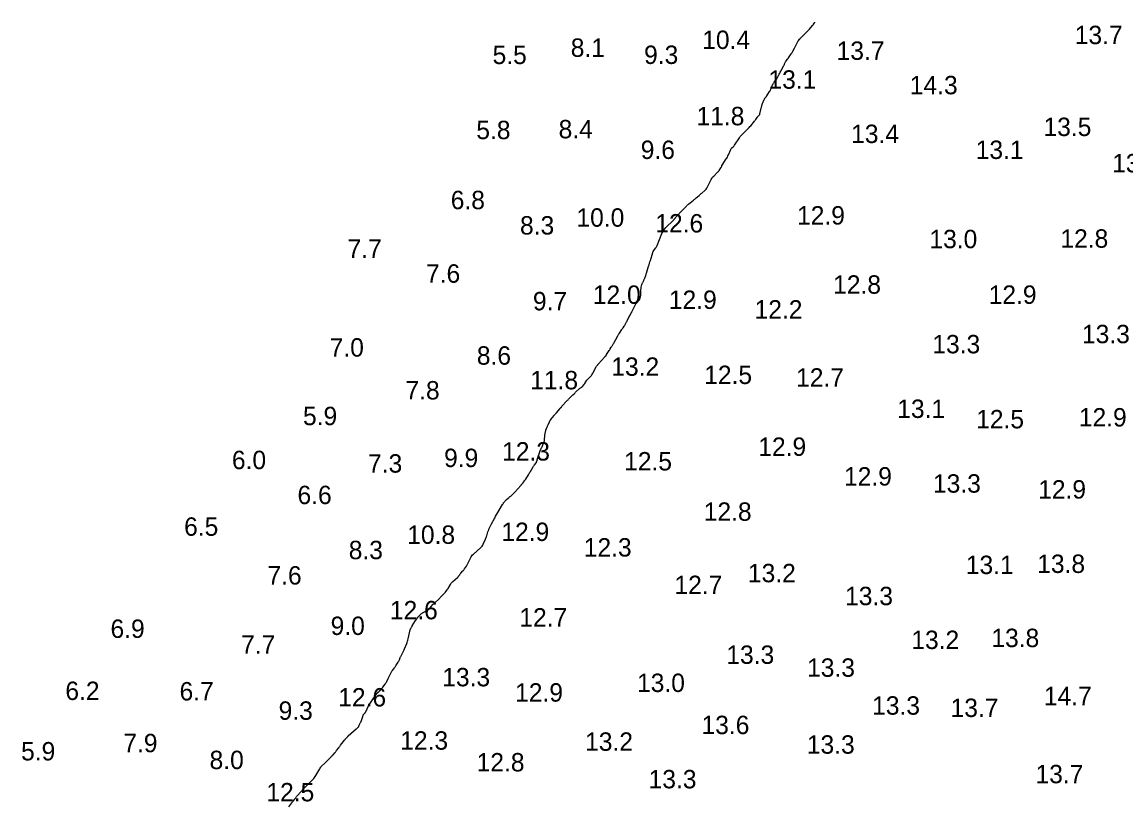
# Model space of a CAD drawing. Extents: x 815352 to 820877, y 582403 to 597439.
# Drawn here: x 819741.2 to 820041.3, y 588823.4 to 589036.4 of the extents above; entities that cross this region are included whole.
import ezdxf

# ---------------------------------------------------------------- set-up
doc = ezdxf.new("R2010")
doc.units = 0
doc.layers.add('V-CONT-EL12', color=7, linetype='Continuous')
doc.layers.add('V-TOPO-SOUN', color=7, linetype='Continuous')

msp = doc.modelspace()

# ---------------------------------------------------------------- linework, layer by layer
at = {"layer": 'V-CONT-EL12'}
msp.add_lwpolyline([(819813.7, 588823.1), (819814.51, 588824.21), (819814.6, 588824.32), (819814.69, 588824.44), (819814.78, 588824.55), (819814.87, 588824.67), (819815.3, 588825.17), (819815.37, 588825.26), (819815.44, 588825.34), (819815.5, 588825.43), (819815.56, 588825.52), (819815.8, 588825.88), (819815.86, 588825.97), (819815.92, 588826.06), (819815.99, 588826.14), (819816.06, 588826.22), (819817.78, 588828.09), (819817.87, 588828.18), (819817.96, 588828.27), (819818.05, 588828.36), (819818.15, 588828.45), (819818.53, 588828.79), (819818.63, 588828.88), (819818.72, 588828.97), (819818.81, 588829.06), (819818.9, 588829.15), (819820.22, 588830.52), (819820.46, 588830.79), (819820.68, 588831.06), (819820.88, 588831.36), (819821.07, 588831.66), (819822.08, 588833.43), (819822.22, 588833.65), (819822.37, 588833.86), (819822.53, 588834.05), (819822.71, 588834.24), (819823.45, 588834.95), (819823.63, 588835.13), (819823.81, 588835.31), (819823.99, 588835.49), (819824.18, 588835.68), (819825.21, 588836.73), (819825.34, 588836.86), (819825.47, 588837), (819825.6, 588837.14), (819825.72, 588837.27), (819826.22, 588837.83), (819826.34, 588837.97), (819826.46, 588838.12), (819826.57, 588838.26), (819826.69, 588838.41), (819827.25, 588839.17), (819827.38, 588839.35), (819827.51, 588839.52), (819827.64, 588839.7), (819827.78, 588839.87), (819828.83, 588841.25), (819828.9, 588841.33), (819828.97, 588841.41), (819829.03, 588841.49), (819829.11, 588841.56), (819829.47, 588841.92), (819829.51, 588841.96), (819829.54, 588842), (819829.57, 588842.04), (819829.61, 588842.09), (819829.73, 588842.27), (819829.76, 588842.31), (819829.79, 588842.35), (819829.83, 588842.39), (819829.87, 588842.43), (819832.01, 588844.29), (819832.07, 588844.34), (819832.13, 588844.39), (819832.19, 588844.44), (819832.26, 588844.49), (819832.55, 588844.72), (819832.59, 588844.75), (819832.63, 588844.8), (819832.66, 588844.84), (819832.68, 588844.9), (819832.77, 588845.11), (819832.79, 588845.17), (819832.81, 588845.22), (819832.83, 588845.27), (819832.86, 588845.33), (819833.13, 588845.88), (819833.18, 588845.99), (819833.23, 588846.1), (819833.28, 588846.21), (819833.32, 588846.33), (819833.86, 588847.96), (819833.89, 588848.05), (819833.94, 588848.14), (819834, 588848.22), (819834.07, 588848.29), (819834.36, 588848.57), (819834.43, 588848.65), (819834.49, 588848.73), (819834.54, 588848.81), (819834.59, 588848.9), (819835.37, 588850.53), (819835.52, 588850.83), (819835.69, 588851.12), (819835.86, 588851.41), (819836.05, 588851.69), (819837.64, 588853.9), (819837.69, 588853.96), (819837.74, 588854.02), (819837.8, 588854.08), (819837.86, 588854.13), (819838.1, 588854.34), (819838.16, 588854.39), (819838.22, 588854.44), (819838.28, 588854.5), (819838.33, 588854.56), (819838.85, 588855.17), (819838.95, 588855.29), (819839.05, 588855.42), (819839.15, 588855.54), (819839.25, 588855.67), (819839.87, 588856.47), (819840, 588856.64), (819840.11, 588856.82), (819840.22, 588857), (819840.31, 588857.19), (819840.67, 588857.98), (819840.76, 588858.17), (819840.85, 588858.35), (819840.94, 588858.54), (819841.03, 588858.72), (819841.42, 588859.46), (819841.52, 588859.64), (819841.63, 588859.82), (819841.74, 588859.99), (819841.86, 588860.16), (819842.41, 588860.92), (819842.53, 588861.1), (819842.66, 588861.28), (819842.78, 588861.46), (819842.9, 588861.64), (819843.42, 588862.43), (819843.51, 588862.57), (819843.59, 588862.73), (819843.67, 588862.88), (819843.74, 588863.04), (819844, 588863.68), (819844.07, 588863.84), (819844.14, 588863.99), (819844.22, 588864.15), (819844.3, 588864.3), (819844.79, 588865.2), (819844.9, 588865.4), (819845, 588865.61), (819845.09, 588865.82), (819845.18, 588866.03), (819845.75, 588867.48), (819845.86, 588867.79), (819845.97, 588868.11), (819846.06, 588868.43), (819846.14, 588868.75), (819846.69, 588871.19), (819846.71, 588871.29), (819846.75, 588871.39), (819846.79, 588871.49), (819846.83, 588871.59), (819847.04, 588871.96), (819847.09, 588872.05), (819847.14, 588872.15), (819847.2, 588872.24), (819847.25, 588872.33), (819848.17, 588873.75), (819848.22, 588873.84), (819848.28, 588873.93), (819848.34, 588874.01), (819848.4, 588874.1), (819848.64, 588874.45), (819848.7, 588874.53), (819848.76, 588874.62), (819848.83, 588874.69), (819848.9, 588874.77), (819849.55, 588875.43), (819849.66, 588875.54), (819849.78, 588875.64), (819849.91, 588875.73), (819850.04, 588875.81), (819850.59, 588876.11), (819850.73, 588876.19), (819850.86, 588876.27), (819850.99, 588876.36), (819851.11, 588876.46), (819851.74, 588876.97), (819851.89, 588877.09), (819852.03, 588877.22), (819852.17, 588877.35), (819852.3, 588877.48), (819852.95, 588878.15), (819853.11, 588878.31), (819853.26, 588878.46), (819853.42, 588878.61), (819853.58, 588878.76), (819854.34, 588879.46), (819854.52, 588879.63), (819854.7, 588879.8), (819854.87, 588879.97), (819855.04, 588880.15), (819856.09, 588881.24), (819856.17, 588881.33), (819856.26, 588881.43), (819856.33, 588881.53), (819856.41, 588881.63), (819856.7, 588882.05), (819856.77, 588882.16), (819856.84, 588882.26), (819856.9, 588882.37), (819856.97, 588882.48), (819857.62, 588883.56), (819857.76, 588883.77), (819857.92, 588883.97), (819858.08, 588884.16), (819858.27, 588884.33), (819859.52, 588885.43), (819859.61, 588885.51), (819859.7, 588885.6), (819859.78, 588885.69), (819859.85, 588885.79), (819860.14, 588886.19), (819860.22, 588886.29), (819860.29, 588886.39), (819860.37, 588886.49), (819860.46, 588886.58), (819861.03, 588887.21), (819861.15, 588887.35), (819861.27, 588887.49), (819861.38, 588887.64), (819861.48, 588887.79), (819861.97, 588888.52), (819862.08, 588888.69), (819862.18, 588888.87), (819862.28, 588889.05), (819862.37, 588889.24), (819863.06, 588890.71), (819863.22, 588891.01), (819863.41, 588891.29), (819863.62, 588891.55), (819863.86, 588891.78), (819865.78, 588893.48), (819866.01, 588893.71), (819866.22, 588893.96), (819866.4, 588894.23), (819866.55, 588894.52), (819867.18, 588895.86), (819867.28, 588896.08), (819867.37, 588896.31), (819867.46, 588896.55), (819867.53, 588896.78), (819867.83, 588897.82), (819867.89, 588898.01), (819867.95, 588898.2), (819868.03, 588898.39), (819868.11, 588898.57), (819868.44, 588899.29), (819868.53, 588899.47), (819868.62, 588899.65), (819868.71, 588899.83), (819868.8, 588900.01), (819869.59, 588901.48), (819869.75, 588901.78), (819869.92, 588902.09), (819870.09, 588902.39), (819870.26, 588902.68), (819871.8, 588905.27), (819871.86, 588905.38), (819871.94, 588905.49), (819872.01, 588905.6), (819872.09, 588905.71), (819872.4, 588906.13), (819872.49, 588906.23), (819872.57, 588906.33), (819872.67, 588906.42), (819872.76, 588906.51), (819873.44, 588907.08), (819873.58, 588907.2), (819873.72, 588907.32), (819873.86, 588907.45), (819874.01, 588907.57), (819874.57, 588908.07), (819874.71, 588908.2), (819874.84, 588908.33), (819874.97, 588908.47), (819875.1, 588908.6), (819876.72, 588910.41), (819876.78, 588910.47), (819876.84, 588910.54), (819876.9, 588910.61), (819876.96, 588910.68), (819877.2, 588910.95), (819877.25, 588911.02), (819877.31, 588911.09), (819877.37, 588911.16), (819877.42, 588911.24), (819877.81, 588911.75), (819877.89, 588911.86), (819877.96, 588911.97), (819878.04, 588912.08), (819878.11, 588912.2), (819878.81, 588913.34), (819878.95, 588913.57), (819879.09, 588913.81), (819879.23, 588914.04), (819879.36, 588914.27), (819880.1, 588915.52), (819880.19, 588915.66), (819880.27, 588915.79), (819880.37, 588915.91), (819880.47, 588916.03), (819881.04, 588916.7), (819881.05, 588916.73), (819881.07, 588916.75), (819881.07, 588916.78), (819881.07, 588916.81), (819881.06, 588916.93), (819881.06, 588916.96), (819881.07, 588916.99), (819881.07, 588917.02), (819881.08, 588917.05), (819881.4, 588918.04), (819881.46, 588918.22), (819881.52, 588918.39), (819881.58, 588918.57), (819881.64, 588918.74), (819882.13, 588920.16), (819882.16, 588920.25), (819882.2, 588920.34), (819882.24, 588920.43), (819882.29, 588920.52), (819882.48, 588920.86), (819882.53, 588920.95), (819882.57, 588921.04), (819882.61, 588921.13), (819882.65, 588921.22), (819883.03, 588922.2), (819883.1, 588922.39), (819883.16, 588922.59), (819883.2, 588922.79), (819883.23, 588923), (819883.41, 588924.73), (819883.44, 588924.93), (819883.48, 588925.13), (819883.53, 588925.32), (819883.6, 588925.51), (819883.92, 588926.34), (819883.99, 588926.49), (819884.05, 588926.64), (819884.12, 588926.8), (819884.18, 588926.95), (819884.55, 588927.73), (819884.57, 588927.79), (819884.6, 588927.85), (819884.63, 588927.91), (819884.66, 588927.97), (819884.79, 588928.19), (819884.83, 588928.25), (819884.86, 588928.3), (819884.9, 588928.35), (819884.94, 588928.4), (819885.79, 588929.44), (819885.95, 588929.63), (819886.11, 588929.82), (819886.26, 588930), (819886.42, 588930.19), (819887.45, 588931.4), (819887.48, 588931.44), (819887.5, 588931.47), (819887.53, 588931.5), (819887.56, 588931.52), (819887.67, 588931.64), (819887.7, 588931.67), (819887.73, 588931.7), (819887.75, 588931.73), (819887.78, 588931.76), (819887.94, 588931.99), (819887.98, 588932.04), (819888.02, 588932.09), (819888.06, 588932.13), (819888.1, 588932.18), (819889.12, 588933.25), (819889.28, 588933.41), (819889.44, 588933.58), (819889.6, 588933.75), (819889.75, 588933.92), (819890.5, 588934.72), (819890.6, 588934.82), (819890.7, 588934.92), (819890.8, 588935.02), (819890.9, 588935.11), (819891.33, 588935.48), (819891.44, 588935.57), (819891.55, 588935.66), (819891.65, 588935.76), (819891.76, 588935.85), (819892.66, 588936.69), (819892.73, 588936.76), (819892.81, 588936.82), (819892.9, 588936.89), (819892.98, 588936.95), (819893.32, 588937.19), (819893.4, 588937.25), (819893.48, 588937.32), (819893.55, 588937.39), (819893.61, 588937.47), (819893.88, 588937.82), (819893.94, 588937.91), (819894.01, 588938), (819894.07, 588938.09), (819894.13, 588938.17), (819894.42, 588938.61), (819894.45, 588938.66), (819894.49, 588938.71), (819894.53, 588938.76), (819894.56, 588938.81), (819894.72, 588939.02), (819894.75, 588939.07), (819894.79, 588939.11), (819894.84, 588939.16), (819894.88, 588939.21), (819895.8, 588940.17), (819895.96, 588940.35), (819896.11, 588940.54), (819896.24, 588940.74), (819896.36, 588940.96), (819897.15, 588942.54), (819897.17, 588942.57), (819897.19, 588942.61), (819897.21, 588942.64), (819897.23, 588942.68), (819897.31, 588942.82), (819897.33, 588942.85), (819897.35, 588942.88), (819897.38, 588942.92), (819897.4, 588942.95), (819897.66, 588943.25), (819897.71, 588943.32), (819897.76, 588943.38), (819897.82, 588943.44), (819897.87, 588943.5), (819899.53, 588945.33), (819899.58, 588945.38), (819899.63, 588945.43), (819899.68, 588945.49), (819899.73, 588945.54), (819899.92, 588945.76), (819899.96, 588945.81), (819900.01, 588945.87), (819900.05, 588945.93), (819900.09, 588945.99), (819900.8, 588947.09), (819900.87, 588947.21), (819900.94, 588947.32), (819901.01, 588947.44), (819901.08, 588947.56), (819901.35, 588948.03), (819901.42, 588948.15), (819901.49, 588948.26), (819901.56, 588948.38), (819901.64, 588948.5), (819901.96, 588948.99), (819902.03, 588949.12), (819902.11, 588949.24), (819902.18, 588949.36), (819902.25, 588949.49), (819902.92, 588950.74), (819902.97, 588950.84), (819903.02, 588950.93), (819903.08, 588951.02), (819903.13, 588951.11), (819903.34, 588951.48), (819903.39, 588951.57), (819903.44, 588951.67), (819903.5, 588951.75), (819903.56, 588951.84), (819904.26, 588952.86), (819904.34, 588952.97), (819904.41, 588953.08), (819904.49, 588953.19), (819904.57, 588953.31), (819904.89, 588953.75), (819904.96, 588953.86), (819905.04, 588953.98), (819905.1, 588954.1), (819905.17, 588954.22), (819905.44, 588954.74), (819905.51, 588954.87), (819905.57, 588955), (819905.64, 588955.12), (819905.71, 588955.25), (819906.51, 588956.78), (819906.54, 588956.85), (819906.58, 588956.92), (819906.62, 588956.98), (819906.65, 588957.05), (819906.8, 588957.32), (819906.84, 588957.38), (819906.87, 588957.45), (819906.91, 588957.52), (819906.94, 588957.59), (819907.84, 588959.46), (819907.92, 588959.62), (819908.02, 588959.78), (819908.14, 588959.93), (819908.26, 588960.08), (819908.83, 588960.69), (819908.93, 588960.8), (819909.01, 588960.92), (819909.07, 588961.06), (819909.12, 588961.2), (819909.29, 588961.78), (819909.33, 588961.92), (819909.36, 588962.07), (819909.38, 588962.22), (819909.39, 588962.37), (819909.42, 588963.63), (819909.43, 588963.8), (819909.45, 588963.97), (819909.48, 588964.14), (819909.51, 588964.31), (819909.68, 588965.02), (819909.72, 588965.17), (819909.77, 588965.32), (819909.82, 588965.47), (819909.89, 588965.61), (819910.17, 588966.18), (819910.24, 588966.32), (819910.31, 588966.46), (819910.37, 588966.61), (819910.43, 588966.75), (819910.7, 588967.46), (819910.77, 588967.63), (819910.83, 588967.8), (819910.88, 588967.97), (819910.94, 588968.14), (819911.51, 588970.06), (819911.63, 588970.44), (819911.74, 588970.82), (819911.86, 588971.2), (819911.97, 588971.57), (819912.65, 588973.79), (819912.66, 588973.82), (819912.68, 588973.86), (819912.69, 588973.89), (819912.71, 588973.93), (819912.77, 588974.06), (819912.79, 588974.09), (819912.8, 588974.13), (819912.82, 588974.16), (819912.84, 588974.19), (819913.44, 588975.02), (819913.55, 588975.17), (819913.64, 588975.33), (819913.73, 588975.49), (819913.8, 588975.66), (819915.13, 588978.89), (819915.34, 588979.34), (819915.59, 588979.76), (819915.88, 588980.15), (819916.21, 588980.51), (819918.2, 588982.47), (819918.26, 588982.54), (819918.32, 588982.61), (819918.38, 588982.68), (819918.44, 588982.75), (819918.67, 588983.05), (819918.73, 588983.12), (819918.79, 588983.2), (819918.85, 588983.27), (819918.91, 588983.34), (819920.7, 588985.22), (819920.83, 588985.36), (819920.97, 588985.51), (819921.11, 588985.65), (819921.24, 588985.8), (819921.79, 588986.38), (819921.93, 588986.52), (819922.07, 588986.66), (819922.22, 588986.8), (819922.37, 588986.92), (819923.66, 588987.97), (819923.85, 588988.13), (819924.05, 588988.29), (819924.24, 588988.45), (819924.43, 588988.61), (819925.2, 588989.26), (819925.39, 588989.42), (819925.59, 588989.58), (819925.78, 588989.75), (819925.97, 588989.91), (819926.81, 588990.62), (819927.01, 588990.8), (819927.18, 588991), (819927.33, 588991.21), (819927.46, 588991.45), (819928.51, 588993.58), (819928.65, 588993.85), (819928.81, 588994.09), (819928.99, 588994.32), (819929.2, 588994.54), (819930.23, 588995.56), (819930.35, 588995.68), (819930.46, 588995.8), (819930.56, 588995.93), (819930.66, 588996.06), (819931.17, 588996.75), (819931.2, 588996.81), (819931.24, 588996.87), (819931.26, 588996.93), (819931.29, 588996.99), (819931.37, 588997.25), (819931.39, 588997.31), (819931.42, 588997.38), (819931.45, 588997.44), (819931.48, 588997.49), (819932.59, 588999.17), (819932.75, 588999.43), (819932.91, 588999.7), (819933.05, 588999.98), (819933.18, 589000.26), (819933.82, 589001.75), (819933.88, 589001.87), (819933.94, 589001.97), (819934.02, 589002.07), (819934.11, 589002.16), (819934.5, 589002.5), (819934.59, 589002.59), (819934.68, 589002.68), (819934.76, 589002.78), (819934.83, 589002.88), (819936.18, 589004.92), (819936.4, 589005.24), (819936.64, 589005.54), (819936.9, 589005.83), (819937.17, 589006.11), (819938.38, 589007.29), (819938.61, 589007.51), (819938.83, 589007.74), (819939.04, 589007.98), (819939.25, 589008.21), (819940.29, 589009.45), (819940.39, 589009.56), (819940.47, 589009.68), (819940.56, 589009.79), (819940.64, 589009.91), (819941, 589010.46), (819941.06, 589010.54), (819941.12, 589010.63), (819941.19, 589010.7), (819941.27, 589010.78), (819941.57, 589011.07), (819941.64, 589011.15), (819941.7, 589011.24), (819941.74, 589011.33), (819941.77, 589011.43), (819942.18, 589013.31), (819942.24, 589013.54), (819942.3, 589013.76), (819942.38, 589013.98), (819942.46, 589014.2), (819942.93, 589015.31), (819942.98, 589015.4), (819943.03, 589015.49), (819943.08, 589015.57), (819943.14, 589015.65), (819943.4, 589015.97), (819943.47, 589016.05), (819943.53, 589016.13), (819943.59, 589016.22), (819943.64, 589016.3), (819944.4, 589017.49), (819944.52, 589017.71), (819944.64, 589017.92), (819944.75, 589018.15), (819944.84, 589018.37), (819945.28, 589019.47), (819945.34, 589019.61), (819945.42, 589019.75), (819945.5, 589019.87), (819945.59, 589020), (819945.98, 589020.47), (819946.08, 589020.6), (819946.17, 589020.72), (819946.25, 589020.85), (819946.33, 589020.98), (819947.02, 589022.23), (819947.15, 589022.48), (819947.29, 589022.73), (819947.43, 589022.99), (819947.57, 589023.24), (819948.27, 589024.55), (819948.33, 589024.66), (819948.38, 589024.76), (819948.43, 589024.87), (819948.48, 589024.98), (819948.66, 589025.42), (819948.71, 589025.52), (819948.77, 589025.63), (819948.83, 589025.72), (819948.9, 589025.82), (819949.24, 589026.25), (819949.32, 589026.35), (819949.4, 589026.46), (819949.48, 589026.56), (819949.55, 589026.67), (819950.28, 589027.71), (819950.4, 589027.89), (819950.52, 589028.08), (819950.63, 589028.27), (819950.74, 589028.46), (819951.15, 589029.24), (819951.25, 589029.44), (819951.35, 589029.63), (819951.45, 589029.83), (819951.56, 589030.02), (819952.19, 589031.24), (819952.23, 589031.31), (819952.27, 589031.36), (819952.31, 589031.42), (819952.36, 589031.47), (819952.56, 589031.68), (819952.6, 589031.73), (819952.65, 589031.78), (819952.7, 589031.83), (819952.74, 589031.89), (819953.03, 589032.24), (819953.09, 589032.31), (819953.16, 589032.39), (819953.23, 589032.46), (819953.29, 589032.53), (819954.48, 589033.7), (819954.67, 589033.88), (819954.85, 589034.07), (819955.02, 589034.26), (819955.2, 589034.45), (819956.07, 589035.43), (819956.15, 589035.52), (819956.22, 589035.61), (819956.29, 589035.7), (819956.35, 589035.8), (819956.67, 589036.27), (819956.7, 589036.32), (819956.73, 589036.38)], dxfattribs=at)

# ---------------------------------------------------------------- texts
at = {"layer": 'V-TOPO-SOUN'}
for s, p in [('13.7 ', (820027.35, 589030.37)), ('10.4 ', (819926.07, 589029.06)), ('5.5', (819869.09, 589024.96)), ('8.1', (819890.33, 589026.92)), ('9.3', (819910.27, 589024.99)), ('13.7 ', (819962.61, 589026.1)), ('13.1 ', (819944.08, 589018.26)), ('14.3 ', (819982.5, 589016.75)), ('11.8 ', (819924.52, 589008.32)), ('5.8', (819864.66, 589004.55)), ('8.4', (819887.04, 589004.78)), ('13.4 ', (819966.55, 589003.5)), ('13.5 ', (820018.85, 589005.4)), ('9.6', (819909.36, 588999.17)), ('13.1 ', (820000.42, 588999.17)), ('13.0 ', (820037.51, 588995.53)), ('6.8', (819857.71, 588985.52)), ('10.0 ', (819891.88, 588980.76)), ('12.9 ', (819951.85, 588981.35)), ('8.3', (819876.54, 588978.63)), ('12.6 ', (819913.32, 588979.19)), ('13.0 ', (819987.84, 588974.92)), ('12.8 ', (820023.44, 588975.05)), ('7.7', (819829.66, 588972.3)), ('7.6', (819850.99, 588965.54)), ('12.8 ', (819961.66, 588962.55)), ('12.0 ', (819896.34, 588959.8)), ('12.9 ', (819917.01, 588958.42)), ('12.9 ', (820003.95, 588959.8)), ('9.7', (819880.05, 588958.03)), ('12.2 ', (819940.31, 588955.8)), ('13.3 ', (819988.63, 588946.35)), ('13.3 ', (820029.31, 588949.1)), ('7.0', (819824.8, 588945.46)), ('8.6', (819864.8, 588943.26)), ('13.2 ', (819901.36, 588940.24)), ('12.5 ', (819926.62, 588938.01)), ('12.7 ', (819951.59, 588937.29)), ('11.8 ', (819879.31, 588936.57)), ('7.8', (819845.4, 588933.81)), ('13.1 ', (819979.09, 588928.79)), ('5.9', (819817.55, 588926.83)), ('12.5 ', (820000.54, 588925.97)), ('12.9 ', (820028.46, 588926.47)), ('12.3 ', (819871.67, 588917.21)), ('12.9 ', (819941.32, 588918.49)), ('6.0', (819798.22, 588914.88)), ('7.3', (819835.23, 588913.93)), ('9.9', (819855.9, 588915.44)), ('12.5 ', (819904.84, 588914.52)), ('12.9 ', (819964.62, 588910.42)), ('13.3 ', (819988.8, 588908.49)), ('6.6', (819816.05, 588905.37)), ('12.9 ', (820017.4, 588906.88)), ('12.8 ', (819926.49, 588900.84)), ('6.5', (819785.23, 588896.77)), ('12.9 ', (819871.47, 588895.36)), ('10.8 ', (819845.88, 588894.58)), ('8.3', (819829.98, 588890.41)), ('12.3 ', (819893.88, 588891.13)), ('13.1 ', (819997.73, 588886.37)), ('13.8 ', (820017.14, 588886.67)), ('7.6', (819807.88, 588883.52)), ('13.2 ', (819938.5, 588884.14)), ('12.7 ', (819918.52, 588880.93)), ('13.3 ', (819964.91, 588877.91)), ('12.6 ', (819841.17, 588874.07)), ('12.7 ', (819876.36, 588872.1)), ('6.9', (819765.22, 588869.02)), ('9.0', (819825.06, 588869.81)), ('13.2 ', (819982.92, 588866)), ('13.8 ', (820004.68, 588866.52)), ('7.7', (819800.72, 588864.72)), ('13.3 ', (819932.63, 588861.96)), ('13.3 ', (819954.58, 588858.45)), ('13.3 ', (819855.4, 588855.86)), ('13.0 ', (819908.35, 588854.32)), ('6.2', (819752.95, 588852.15)), ('6.7', (819783.99, 588852.02)), ('12.6 ', (819827.13, 588850.38)), ('12.9 ', (819875.21, 588851.7)), ('14.7 ', (820018.95, 588850.74)), ('13.3 ', (819972.26, 588848.15)), ('13.7 ', (819993.59, 588847.53)), ('9.3', (819810.92, 588846.77)), ('13.6 ', (819925.88, 588842.87)), ('12.3 ', (819843.98, 588838.64)), ('13.2 ', (819894.24, 588838.34)), ('5.9', (819740.91, 588835.72)), ('7.9', (819768.7, 588837.95)), ('13.3 ', (819954.51, 588837.55)), ('8.0', (819792.15, 588833.36)), ('12.8 ', (819864.75, 588832.73)), ('13.7 ', (820016.68, 588829.52)), ('13.3 ', (819911.5, 588828.14)), ('12.5 ', (819807.6, 588824.6))]:
    msp.add_text(s, height=5, dxfattribs=at).set_placement(p)

doc.saveas('drawing.dxf')
